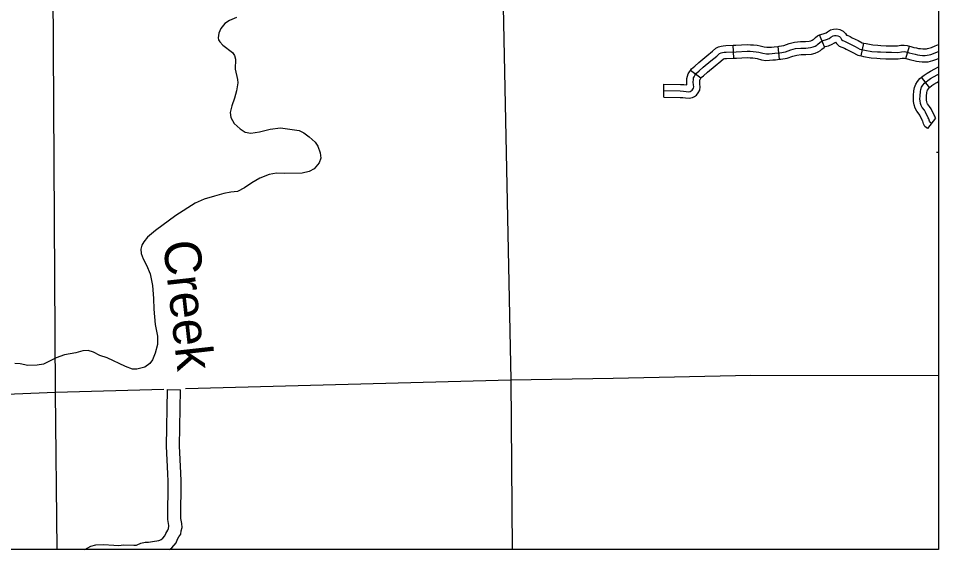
# Model space of a CAD drawing. Extents: x 1377389 to 1380723, y 1168351 to 1170484.
# Drawn here: x 1379635.6 to 1379848, y 1168702.1 to 1168824.6 of the extents above; entities that cross this region are included whole.
import ezdxf

# ---------------------------------------------------------------- set-up
doc = ezdxf.new("R2010")
doc.units = 0
doc.layers.add('B_Fill', color=7, linetype='Continuous')
doc.layers.add('B_Text', color=7, linetype='Continuous')

msp = doc.modelspace()

# ---------------------------------------------------------------- linework, layer by layer
at = {"layer": 'B_Fill'}
for p, q in [((1379821.73, 1168818.08), (1379820.52, 1168820.82)), ((1379800.73, 1168815.45), (1379800.63, 1168818.45)), ((1379811.34, 1168815.22), (1379811, 1168818.2)), ((1379830.13, 1168815.99), (1379830.74, 1168818.93)), ((1379840.5, 1168815.37), (1379841.33, 1168818.26)), ((1379793.17, 1168810.88), (1379790.75, 1168812.65)), ((1379845.9, 1168808.71), (1379844.07, 1168811.09)), ((1379784.57, 1168806.48), (1379784.63, 1168809.48)), ((1379847.31, 1168801.61), (1379845.46, 1168799.26))]:
    msp.add_line(p, q, dxfattribs=at)
for points in [[(1379644.22, 1168738.44), (1379643.57, 1168844.52)], [(1379747.41, 1168831.1), (1379749.28, 1168741.27)], [(1379685.99, 1168824.85), (1379684.34, 1168824.16), (1379683.24, 1168823.49), (1379682.36, 1168822.34), (1379681.91, 1168821.27), (1379681.72, 1168820.16), (1379681.83, 1168819.72), (1379682.13, 1168819.23), (1379682.81, 1168818.47), (1379685.03, 1168816.78), (1379685.51, 1168816.07), (1379685.73, 1168815.26), (1379685.66, 1168812.93), (1379686.17, 1168810.53), (1379686.25, 1168809.75), (1379685.98, 1168807.94), (1379685.51, 1168806.27), (1379684.85, 1168804.47), (1379684.51, 1168802.9), (1379684.68, 1168801.82), (1379685.42, 1168800.4), (1379686.79, 1168799.14), (1379687.95, 1168798.41), (1379689.29, 1168798.19), (1379691.26, 1168798.45), (1379693.73, 1168799.08), (1379696.11, 1168799.37), (1379700.42, 1168798.78), (1379701.51, 1168798.21), (1379702.75, 1168797.34), (1379704.12, 1168796.1), (1379704.77, 1168795.14), (1379705.31, 1168793.64), (1379705.42, 1168792.42), (1379705.04, 1168791.33), (1379703.92, 1168789.97), (1379702.7, 1168789.32), (1379701.16, 1168788.95), (1379696.98, 1168788.85), (1379695.2, 1168788.94), (1379693.49, 1168788.63), (1379691.37, 1168787.77), (1379689.52, 1168786.73), (1379687.8, 1168785.58), (1379686.21, 1168784.68), (1379684.66, 1168784.53), (1379683.02, 1168784.22), (1379680.86, 1168783.66), (1379678.47, 1168782.91), (1379676.43, 1168782.03)], [(1379820.52, 1168820.82), (1379820.87, 1168820.97), (1379821.64, 1168821.18), (1379822.07, 1168821.35), (1379822.38, 1168821.56), (1379823.1, 1168821.99), (1379823.77, 1168822.2), (1379824.53, 1168822.23), (1379825.26, 1168822.07), (1379826, 1168821.72), (1379826.55, 1168821.17), (1379826.78, 1168820.8), (1379826.89, 1168820.75), (1379827.61, 1168820.45), (1379828.11, 1168820.16), (1379829.46, 1168819.52), (1379830.4, 1168819), (1379830.74, 1168818.93)], [(1379784.6, 1168807.98), (1379788.4, 1168807.9), (1379789.13, 1168807.86), (1379789.77, 1168807.79), (1379790.37, 1168807.74), (1379790.71, 1168807.79), (1379790.89, 1168807.91), (1379791.11, 1168808.06), (1379791.29, 1168808.3), (1379791.46, 1168808.58), (1379791.51, 1168808.88), (1379791.44, 1168809.3), (1379791.39, 1168809.96), (1379791.43, 1168810.58), (1379791.49, 1168810.91), (1379791.59, 1168811.2), (1379791.78, 1168811.51), (1379792.15, 1168812.02), (1379792.73, 1168812.54), (1379793.67, 1168813.37), (1379795.48, 1168814.86), (1379796.82, 1168815.94), (1379797.49, 1168816.52), (1379797.82, 1168816.71), (1379798.14, 1168816.79), (1379798.51, 1168816.86), (1379799.01, 1168816.89), (1379801.32, 1168816.97), (1379803.81, 1168817.09), (1379804.57, 1168817.06), (1379805.24, 1168817.03), (1379805.94, 1168816.96), (1379806.52, 1168816.82), (1379807.48, 1168816.59), (1379808.28, 1168816.47), (1379808.93, 1168816.49), (1379809.62, 1168816.54), (1379810.26, 1168816.61), (1379811.41, 1168816.74), (1379812.7, 1168816.96), (1379813.96, 1168817.39), (1379815.01, 1168817.68), (1379816.25, 1168817.8), (1379817.35, 1168817.81), (1379818.44, 1168817.9), (1379819.06, 1168818.06), (1379819.51, 1168818.26), (1379819.91, 1168818.5), (1379820.16, 1168818.68), (1379820.62, 1168819.09), (1379820.92, 1168819.35), (1379821.37, 1168819.55), (1379822.12, 1168819.76), (1379822.78, 1168820.02), (1379823.18, 1168820.29), (1379823.71, 1168820.61), (1379824.03, 1168820.71), (1379824.4, 1168820.73), (1379824.77, 1168820.64), (1379825.12, 1168820.48), (1379825.37, 1168820.22), (1379825.64, 1168819.81), (1379825.91, 1168819.54), (1379826.31, 1168819.37), (1379826.94, 1168819.1), (1379827.41, 1168818.83), (1379828.78, 1168818.18), (1379829.88, 1168817.58), (1379831.02, 1168817.34), (1379832.63, 1168817.04), (1379833.9, 1168816.94), (1379834.63, 1168816.91), (1379835.91, 1168816.84), (1379837.14, 1168816.84), (1379838.62, 1168816.81), (1379839.49, 1168816.94), (1379840.08, 1168816.98), (1379840.47, 1168816.94), (1379841.22, 1168816.73), (1379841.96, 1168816.51), (1379842.63, 1168816.38), (1379843.17, 1168816.24), (1379843.72, 1168816.19), (1379844.32, 1168816.12), (1379844.95, 1168816.12), (1379845.41, 1168816.15), (1379845.83, 1168816.23), (1379846.24, 1168816.35), (1379846.89, 1168816.55), (1379847.76, 1168816.93), (1379848.03, 1168817.02)], [(1379811, 1168818.2), (1379811.2, 1168818.23), (1379812.33, 1168818.42), (1379813.51, 1168818.83), (1379814.74, 1168819.16), (1379816.17, 1168819.29), (1379817.28, 1168819.31), (1379818.19, 1168819.38), (1379818.56, 1168819.48), (1379818.83, 1168819.6), (1379819.09, 1168819.75), (1379819.22, 1168819.85), (1379819.62, 1168820.21), (1379820.1, 1168820.63), (1379820.52, 1168820.82)], [(1379790.75, 1168812.65), (1379791.03, 1168813.03), (1379791.74, 1168813.66), (1379792.69, 1168814.51), (1379794.53, 1168816.03), (1379795.85, 1168817.09), (1379796.62, 1168817.76), (1379797.26, 1168818.11), (1379797.81, 1168818.26), (1379798.32, 1168818.35), (1379798.93, 1168818.39), (1379800.63, 1168818.45)], [(1379800.63, 1168818.45), (1379801.26, 1168818.47), (1379803.81, 1168818.59), (1379804.64, 1168818.56), (1379805.34, 1168818.52), (1379806.18, 1168818.44), (1379806.87, 1168818.28), (1379807.77, 1168818.06), (1379808.37, 1168817.98), (1379808.86, 1168817.99), (1379809.49, 1168818.03), (1379810.09, 1168818.1), (1379811, 1168818.2)], [(1379811.34, 1168815.22), (1379811.62, 1168815.25), (1379813.07, 1168815.5), (1379814.4, 1168815.96), (1379815.28, 1168816.2), (1379816.33, 1168816.3), (1379817.42, 1168816.31), (1379818.7, 1168816.41), (1379819.56, 1168816.65), (1379820.2, 1168816.93), (1379820.74, 1168817.24), (1379821.11, 1168817.52), (1379821.61, 1168817.96), (1379821.74, 1168818.08), (1379821.73, 1168818.08)], [(1379821.73, 1168818.08), (1379821.87, 1168818.14), (1379822.6, 1168818.33), (1379823.48, 1168818.69), (1379823.98, 1168819.02), (1379824.25, 1168819.19), (1379824.46, 1168818.86), (1379825.05, 1168818.27), (1379825.73, 1168817.99), (1379826.28, 1168817.76), (1379826.71, 1168817.51), (1379828.09, 1168816.85), (1379829.36, 1168816.15), (1379830.13, 1168815.99)], [(1379830.74, 1168818.93), (1379831.31, 1168818.82), (1379832.82, 1168818.53), (1379833.99, 1168818.44), (1379834.71, 1168818.41), (1379835.95, 1168818.34), (1379837.16, 1168818.34), (1379838.52, 1168818.31), (1379839.32, 1168818.44), (1379840.11, 1168818.49), (1379840.75, 1168818.42), (1379841.33, 1168818.26)], [(1379841.33, 1168818.26), (1379841.64, 1168818.17), (1379842.32, 1168817.97), (1379842.96, 1168817.84), (1379843.42, 1168817.73), (1379843.88, 1168817.68), (1379844.41, 1168817.62), (1379844.91, 1168817.62), (1379845.22, 1168817.64), (1379845.48, 1168817.69), (1379845.81, 1168817.79), (1379846.37, 1168817.96), (1379847.23, 1168818.33), (1379848.03, 1168818.6)], [(1379793.17, 1168810.88), (1379793.26, 1168811), (1379793.73, 1168811.42), (1379794.65, 1168812.23), (1379796.42, 1168813.7), (1379797.78, 1168814.79), (1379798.35, 1168815.29), (1379798.38, 1168815.3), (1379798.46, 1168815.33), (1379798.69, 1168815.37), (1379799.09, 1168815.39), (1379800.73, 1168815.45)], [(1379800.73, 1168815.45), (1379801.38, 1168815.48), (1379803.81, 1168815.59), (1379804.5, 1168815.56), (1379805.13, 1168815.53), (1379805.7, 1168815.47), (1379806.18, 1168815.36), (1379807.19, 1168815.12), (1379808.19, 1168814.97), (1379809.01, 1168814.99), (1379809.75, 1168815.05), (1379810.42, 1168815.12), (1379811.34, 1168815.22)], [(1379830.13, 1168815.99), (1379830.73, 1168815.87), (1379832.43, 1168815.55), (1379833.8, 1168815.44), (1379834.56, 1168815.41), (1379835.87, 1168815.34), (1379837.13, 1168815.34), (1379838.72, 1168815.3), (1379839.66, 1168815.45), (1379840.05, 1168815.48), (1379840.18, 1168815.47), (1379840.5, 1168815.37)], [(1379840.5, 1168815.37), (1379840.81, 1168815.29), (1379841.6, 1168815.06), (1379842.3, 1168814.92), (1379842.91, 1168814.76), (1379843.56, 1168814.7), (1379844.24, 1168814.62), (1379845, 1168814.62), (1379845.6, 1168814.66), (1379846.18, 1168814.77), (1379846.68, 1168814.92), (1379847.41, 1168815.15), (1379848.03, 1168815.41)], [(1379844.07, 1168811.09), (1379844.68, 1168811.56), (1379845.38, 1168812.04), (1379846.16, 1168812.48), (1379847.15, 1168813.01), (1379848.02, 1168813.46), (1379848.03, 1168813.47)], [(1379784.57, 1168806.48), (1379788.35, 1168806.4), (1379789.02, 1168806.37), (1379789.63, 1168806.3), (1379790.42, 1168806.24), (1379791.25, 1168806.36), (1379791.72, 1168806.66), (1379792.15, 1168806.96), (1379792.54, 1168807.45), (1379792.9, 1168808.06), (1379793.03, 1168808.88), (1379792.94, 1168809.48), (1379792.9, 1168809.97), (1379792.92, 1168810.39), (1379792.94, 1168810.51), (1379792.96, 1168810.57), (1379793.04, 1168810.69), (1379793.17, 1168810.88)], [(1379784.63, 1168809.48), (1379788.45, 1168809.39), (1379789.25, 1168809.36), (1379789.91, 1168809.29), (1379789.94, 1168809.29), (1379789.89, 1168809.94), (1379789.94, 1168810.76), (1379790.04, 1168811.31), (1379790.23, 1168811.83), (1379790.52, 1168812.33), (1379790.75, 1168812.65)], [(1379845.46, 1168799.26), (1379844.87, 1168799.72), (1379844.55, 1168800.35), (1379844.37, 1168800.91), (1379844.31, 1168801.02), (1379843.73, 1168802.3), (1379843.55, 1168802.55), (1379842.99, 1168803.25), (1379842.59, 1168803.96), (1379842.38, 1168804.73), (1379842.26, 1168805.45), (1379842.23, 1168805.99), (1379842.25, 1168806.86), (1379842.33, 1168807.95), (1379842.47, 1168808.68), (1379842.78, 1168809.45), (1379843.18, 1168810.08), (1379843.69, 1168810.8), (1379844.07, 1168811.09)], [(1379846.38, 1168800.43), (1379846.06, 1168800.69), (1379845.94, 1168800.92), (1379845.75, 1168801.48), (1379845.66, 1168801.67), (1379845.03, 1168803.05), (1379844.75, 1168803.44), (1379844.24, 1168804.1), (1379843.98, 1168804.54), (1379843.84, 1168805.05), (1379843.75, 1168805.61), (1379843.73, 1168806.01), (1379843.75, 1168806.78), (1379843.82, 1168807.76), (1379843.91, 1168808.25), (1379844.12, 1168808.76), (1379844.43, 1168809.25), (1379844.78, 1168809.74), (1379845.57, 1168810.35), (1379846.17, 1168810.77), (1379846.87, 1168811.17), (1379847.85, 1168811.68), (1379848.03, 1168811.78)], [(1379847.31, 1168801.61), (1379847.29, 1168801.63), (1379847.14, 1168802.06), (1379847.01, 1168802.32), (1379846.34, 1168803.8), (1379845.96, 1168804.34), (1379845.48, 1168804.94), (1379845.38, 1168805.12), (1379845.31, 1168805.38), (1379845.24, 1168805.78), (1379845.23, 1168806.03), (1379845.25, 1168806.7), (1379845.31, 1168807.57), (1379845.36, 1168807.82), (1379845.46, 1168808.08), (1379845.68, 1168808.42), (1379845.87, 1168808.69), (1379845.9, 1168808.71)], [(1379845.9, 1168808.71), (1379846.45, 1168809.14), (1379846.97, 1168809.5), (1379847.59, 1168809.85), (1379848.03, 1168810.08)], [(1379848.03, 1168793.73), (1379847.53, 1168793.68)], [(1379676.43, 1168782.03), (1379671.94, 1168779.16), (1379667.26, 1168775.68), (1379665.41, 1168774.15), (1379664.55, 1168773.1), (1379664.09, 1168772.33), (1379663.88, 1168771.38), (1379663.99, 1168770.39), (1379664.42, 1168769.16), (1379665.2, 1168767.72), (1379666.04, 1168765.7), (1379666.55, 1168763.04), (1379666.84, 1168760.01), (1379666.91, 1168757.57), (1379667.17, 1168754.01), (1379667.69, 1168751.37), (1379667.74, 1168749.39), (1379667.18, 1168747.45), (1379666.59, 1168745.91), (1379665.97, 1168745.05), (1379664.8, 1168744.16), (1379662.96, 1168743.69), (1379661.97, 1168743.72), (1379660.33, 1168744.33), (1379656.09, 1168746.31), (1379654.38, 1168746.9), (1379652.94, 1168747.66), (1379651.72, 1168748), (1379650.52, 1168747.93), (1379648.9, 1168747.52), (1379646.29, 1168747.04), (1379644.37, 1168746.37), (1379641.38, 1168744.9), (1379639.96, 1168744.62), (1379637.81, 1168744.6), (1379636.02, 1168744.93), (1379634.78, 1168745.03)], [(1379674.22, 1168739.25), (1379749.28, 1168741.27)], [(1379749.28, 1168741.27), (1379772.9, 1168741.64), (1379804.66, 1168742.31), (1379848.03, 1168742.27)], [(1379749.28, 1168741.27), (1379749.56, 1168702.1)], [(1379644.22, 1168738.44), (1379669.19, 1168739.12)], [(1379650.95, 1168702.1), (1379652.34, 1168702.87), (1379653.5, 1168703.19), (1379655.28, 1168703.3), (1379657.66, 1168703.11), (1379658.7, 1168703.07), (1379659.92, 1168703.16), (1379662.24, 1168703.11), (1379662.85, 1168703.11), (1379663.05, 1168703.17), (1379663.89, 1168703.54), (1379664.89, 1168703.79), (1379665.66, 1168703.84), (1379666.57, 1168703.97), (1379668.02, 1168704.19), (1379668.25, 1168704.26), (1379668.58, 1168704.42), (1379668.98, 1168704.71), (1379669.44, 1168705.25), (1379669.66, 1168705.82), (1379670.11, 1168706.6), (1379670.22, 1168706.76), (1379670.25, 1168706.99), (1379670.38, 1168707.47), (1379670.36, 1168707.68), (1379670.11, 1168709.01), (1379670.2, 1168717.91), (1379670.11, 1168719.59), (1379669.84, 1168725.99), (1379670.07, 1168739.02), (1379673.07, 1168738.97)], [(1379670.49, 1168702.1), (1379671.03, 1168702.49), (1379672.04, 1168703.69), (1379672.37, 1168704.51), (1379672.66, 1168705.02), (1379673.11, 1168705.69), (1379673.2, 1168706.41), (1379673.41, 1168707.19), (1379673.33, 1168708.08), (1379673.11, 1168709.27), (1379673.2, 1168717.97), (1379673.11, 1168719.73), (1379672.84, 1168726.02), (1379673.07, 1168738.97)], [(1379593, 1168736.32), (1379644.22, 1168738.44)], [(1379644.58, 1168702.1), (1379644.22, 1168738.44)]]:
    msp.add_lwpolyline(points, dxfattribs=at)
at = {"layer": 'B_Text'}
msp.add_lwpolyline([(1378340.61, 1169579.43), (1379848.03, 1169579.43), (1379848.03, 1168702.1), (1378340.61, 1168702.1)], close=True, dxfattribs=at)

# ---------------------------------------------------------------- texts
at = {"layer": 'B_Fill'}
msp.add_text('Creek', height=8.448, rotation=276.3858, dxfattribs=at).set_placement((1379668.99, 1168773.05))

doc.saveas('drawing.dxf')
